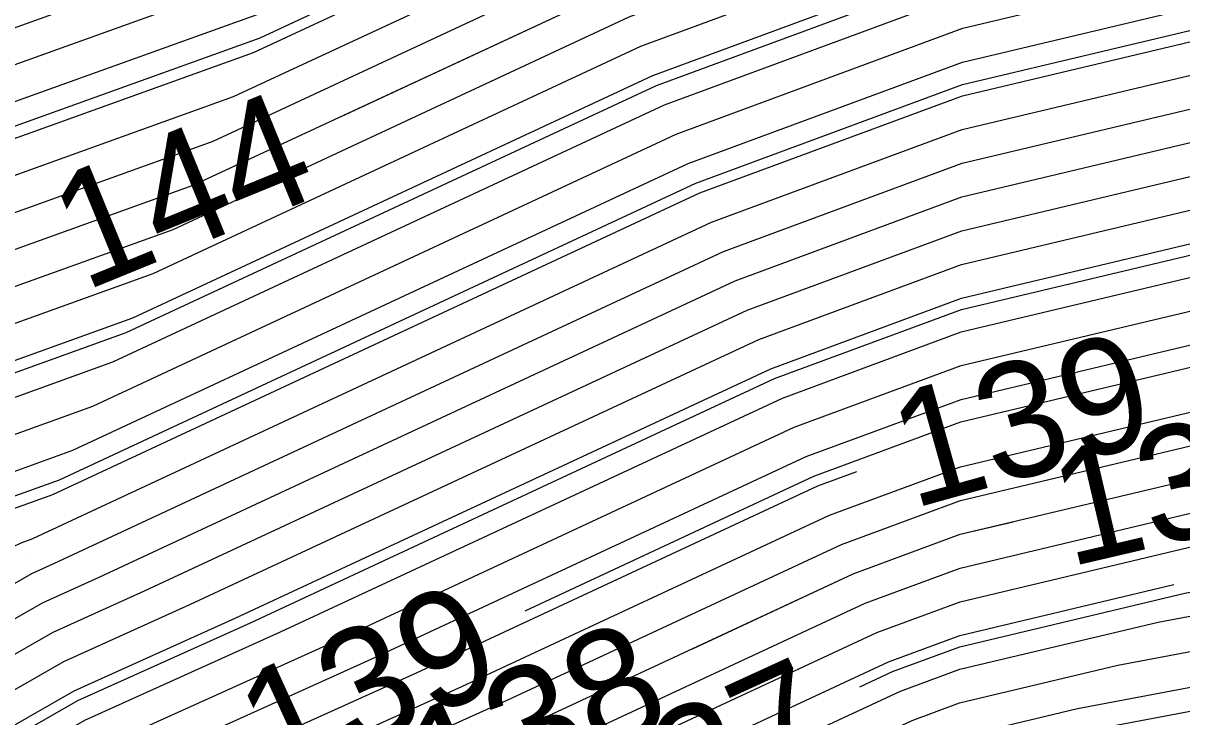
# Model space of a CAD drawing. Extents: x 2354170 to 2357230, y 866100 to 868290.
# Drawn here: x 2356079.95 to 2356100.03, y 866937.2 to 866949.23 of the extents above; entities that cross this region are included whole.
import ezdxf

# ---------------------------------------------------------------- set-up
doc = ezdxf.new("R2010")
doc.units = 0
for name, color, linetype in [('Default', 7, 'Continuous'), ('DTM Contours Major', 7, 'Continuous'), ('DTM Contours Minor', 7, 'Continuous'), ('DTM Contours Minor Text', 7, 'Continuous'), ('Exist DTM QL2 LIDAR Elevation Point', 7, 'Continuous')]:
    doc.layers.add(name, color=color, linetype=linetype)

msp = doc.modelspace()

# ---------------------------------------------------------------- linework, layer by layer
at = {"layer": 'Default'}
for points in [[(2356163.261, 866948.049), (2356162.764, 866948.376), (2356146.163, 866953.938), (2356144.303, 866954.212), (2356129.085, 866957.375), (2356127.445, 866957.928), (2356116.563, 866958.99), (2356114.216, 866958.777), (2356107.418, 866957.693), (2356100.169, 866956.51), (2356096.264, 866955.58), (2356089.019, 866952.9), (2356084.979, 866951.016), (2356077.235, 866948.233), (2356071.544, 866945.531), (2356068.197, 866944.228), (2356065.016, 866942.614), (2356062.665, 866941.256), (2356056.287, 866936.883), (2356053.564, 866935.419), (2356051.408, 866934.15), (2356049.034, 866932.502), (2356044.349, 866929.18), (2356033.204, 866920.728)], [(2356126.999, 866957.455), (2356116.767, 866958.454), (2356113.936, 866958.197), (2356107.587, 866957.185), (2356100.818, 866956.08), (2356096.262, 866954.995), (2356089.223, 866952.391), (2356084.631, 866950.25), (2356077.426, 866947.661), (2356072.132, 866945.147), (2356069.017, 866943.934), (2356065.249, 866942.023), (2356062.464, 866940.414), (2356056.564, 866936.368), (2356054.045, 866935.014), (2356052.05, 866933.84), (2356049.089, 866931.784), (2356044.673, 866928.653), (2356034.168, 866920.687), (2356031.687, 866918.947)], [(2356126.554, 866956.983), (2356116.971, 866957.919), (2356113.656, 866957.617), (2356107.757, 866956.677), (2356101.468, 866955.65), (2356096.259, 866954.41), (2356089.428, 866951.883), (2356084.284, 866949.484), (2356077.618, 866947.088), (2356072.719, 866944.762), (2356069.837, 866943.641), (2356065.482, 866941.432), (2356062.264, 866939.572), (2356056.84, 866935.854), (2356054.526, 866934.609), (2356052.692, 866933.53), (2356049.143, 866931.066), (2356044.997, 866928.126), (2356035.132, 866920.645), (2356032.09, 866918.512)], [(2356162.243, 866946.447), (2356161.032, 866947.242), (2356146.681, 866952.051), (2356143.191, 866952.565), (2356129.167, 866955.479), (2356126.109, 866956.511), (2356117.175, 866957.383), (2356113.376, 866957.037), (2356107.927, 866956.169), (2356102.117, 866955.22), (2356096.256, 866953.825), (2356089.632, 866951.375), (2356083.936, 866948.718), (2356077.809, 866946.516), (2356073.306, 866944.378), (2356070.658, 866943.347), (2356066.705, 866941.343)], [(2356125.664, 866956.038), (2356117.379, 866956.847), (2356113.096, 866956.457), (2356108.097, 866955.66), (2356102.766, 866954.79), (2356096.253, 866953.24), (2356089.837, 866950.866), (2356083.589, 866947.953), (2356078, 866945.944), (2356073.893, 866943.994), (2356071.478, 866943.054), (2356065.948, 866940.249), (2356061.862, 866937.888), (2356057.394, 866934.824), (2356055.487, 866933.799), (2356053.976, 866932.91), (2356049.253, 866929.63), (2356045.645, 866927.072), (2356037.061, 866920.563), (2356032.897, 866917.643)], [(2356033.301, 866917.208), (2356038.025, 866920.522), (2356045.968, 866926.545), (2356049.307, 866928.912), (2356054.618, 866932.6), (2356055.967, 866933.394), (2356057.671, 866934.31), (2356061.661, 866937.046), (2356066.181, 866939.658), (2356072.298, 866942.76), (2356074.481, 866943.61), (2356078.191, 866945.372), (2356083.241, 866947.187), (2356090.041, 866950.358), (2356096.25, 866952.655), (2356103.415, 866954.36), (2356108.266, 866955.152), (2356112.816, 866955.877), (2356117.584, 866956.311), (2356125.219, 866955.566)], [(2356085.459, 866947.617), (2356090.246, 866949.849), (2356096.248, 866952.07), (2356104.065, 866953.93), (2356108.436, 866954.644), (2356112.536, 866955.297), (2356117.788, 866955.775), (2356124.774, 866955.093), (2356129.249, 866953.584), (2356142.079, 866950.917), (2356147.198, 866950.164), (2356159.301, 866946.109), (2356161.225, 866944.845), (2356170.053, 866941.892), (2356177.372, 866939.101), (2356181.227, 866937.433)], [(2356024.991, 866910.541), (2356034.108, 866916.339), (2356039.954, 866920.439), (2356046.616, 866925.491), (2356049.416, 866927.477), (2356055.903, 866931.98), (2356056.929, 866932.584), (2356058.224, 866933.281), (2356061.26, 866935.362), (2356066.647, 866938.475), (2356073.938, 866942.173), (2356075.655, 866942.842), (2356078.574, 866944.228), (2356082.546, 866945.655), (2356090.45, 866949.341), (2356096.245, 866951.485), (2356104.714, 866953.5), (2356108.606, 866954.136), (2356112.257, 866954.717), (2356117.992, 866955.239), (2356124.329, 866954.621)], [(2356024.52, 866909.55), (2356034.511, 866915.904), (2356040.918, 866920.398), (2356046.94, 866924.964), (2356049.471, 866926.759), (2356056.545, 866931.67), (2356057.409, 866932.179), (2356058.501, 866932.766), (2356061.059, 866934.52), (2356066.88, 866937.884), (2356074.758, 866941.88), (2356076.242, 866942.457), (2356078.765, 866943.655), (2356082.198, 866944.889), (2356090.655, 866948.833), (2356096.242, 866950.9), (2356105.363, 866953.07), (2356108.776, 866953.628), (2356111.977, 866954.138), (2356118.196, 866954.704), (2356123.884, 866954.148)], [(2356041.651, 866920.194), (2356041.882, 866920.356), (2356047.263, 866924.437), (2356049.525, 866926.041), (2356057.187, 866931.36), (2356057.89, 866931.774), (2356058.778, 866932.252), (2356060.858, 866933.678), (2356067.113, 866937.293), (2356075.579, 866941.586), (2356076.83, 866942.073), (2356078.957, 866943.083), (2356081.851, 866944.123), (2356090.859, 866948.324), (2356096.239, 866950.315), (2356106.012, 866952.64), (2356108.946, 866953.119), (2356111.697, 866953.558), (2356118.4, 866954.168), (2356123.439, 866953.676), (2356129.332, 866951.689), (2356132.794, 866950.969)], [(2356023.577, 866907.568), (2356035.318, 866915.035), (2356042.847, 866920.315), (2356047.587, 866923.91), (2356049.58, 866925.323), (2356057.829, 866931.05), (2356058.37, 866931.369), (2356059.055, 866931.737), (2356060.658, 866932.836), (2356067.346, 866936.702), (2356076.399, 866941.293), (2356077.417, 866941.689), (2356079.148, 866942.511), (2356081.503, 866943.358), (2356091.064, 866947.816), (2356096.236, 866949.73), (2356106.661, 866952.21), (2356109.115, 866952.611), (2356111.417, 866952.978), (2356118.604, 866953.632), (2356122.993, 866953.204)], [(2356023.106, 866906.577), (2356035.722, 866914.6), (2356043.811, 866920.274), (2356047.911, 866923.383), (2356049.634, 866924.605), (2356058.471, 866930.74), (2356058.851, 866930.964), (2356059.331, 866931.222), (2356060.457, 866931.994), (2356067.579, 866936.11), (2356077.219, 866940.999), (2356078.004, 866941.305), (2356079.339, 866941.939), (2356081.156, 866942.592), (2356091.268, 866947.307), (2356096.234, 866949.144), (2356107.311, 866951.78), (2356109.285, 866952.103), (2356111.137, 866952.398), (2356118.809, 866953.096), (2356122.548, 866952.731)], [(2356022.635, 866905.587), (2356036.125, 866914.165), (2356044.775, 866920.233), (2356048.235, 866922.856), (2356049.689, 866923.887), (2356059.113, 866930.43), (2356059.332, 866930.559), (2356059.608, 866930.708), (2356060.256, 866931.152), (2356067.812, 866935.519), (2356078.039, 866940.706), (2356078.591, 866940.921), (2356079.53, 866941.367), (2356080.808, 866941.826), (2356091.473, 866946.799), (2356096.231, 866948.559), (2356107.96, 866951.351), (2356109.455, 866951.595), (2356110.857, 866951.818), (2356119.013, 866952.56), (2356122.103, 866952.259)], [(2356060.942, 866930.822), (2356068.045, 866934.928), (2356078.859, 866940.412), (2356079.179, 866940.537), (2356079.722, 866940.795), (2356080.461, 866941.06), (2356091.677, 866946.291), (2356096.228, 866947.974), (2356108.609, 866950.921), (2356109.625, 866951.086), (2356110.577, 866951.238), (2356119.217, 866952.025), (2356121.658, 866951.786), (2356129.441, 866949.162), (2356139.485, 866947.074), (2356148.406, 866945.762), (2356155.262, 866943.465), (2356155.383, 866943.385)], [(2356021.693, 866903.605), (2356036.932, 866913.296), (2356046.704, 866920.15), (2356048.882, 866921.802), (2356049.798, 866922.451), (2356058.393, 866928.419), (2356059.984, 866929.504), (2356060.792, 866930.01), (2356068.278, 866934.336), (2356079.679, 866940.119), (2356079.766, 866940.153), (2356079.913, 866940.222), (2356080.113, 866940.294), (2356091.881, 866945.782), (2356096.225, 866947.389), (2356109.258, 866950.491), (2356109.794, 866950.578), (2356110.297, 866950.658), (2356119.421, 866951.489), (2356121.213, 866951.314)], [(2356021.222, 866902.614), (2356037.336, 866912.862), (2356047.668, 866920.109), (2356049.206, 866921.275), (2356049.853, 866921.733), (2356055.921, 866925.947), (2356059.984, 866928.718), (2356062.048, 866930.01), (2356068.512, 866933.745), (2356079.079, 866939.105), (2356080.099, 866939.69), (2356080.478, 866939.861), (2356092.086, 866945.274), (2356096.222, 866946.804), (2356109.908, 866950.061), (2356109.964, 866950.07), (2356110.017, 866950.079), (2356119.625, 866950.953), (2356120.768, 866950.841)], [(2356052.168, 866922.585), (2356053.448, 866923.474), (2356059.984, 866927.931), (2356063.304, 866930.01), (2356068.745, 866933.154), (2356077.639, 866937.665), (2356080.283, 866939.181), (2356081.264, 866939.624), (2356092.29, 866944.765), (2356096.219, 866946.219), (2356109.37, 866949.349), (2356109.956, 866949.459), (2356115.356, 866950.01), (2356119.829, 866950.417), (2356120.323, 866950.369), (2356129.523, 866947.266), (2356138.373, 866945.427), (2356144.902, 866944.467)], [(2356020.279, 866900.632), (2356038.143, 866911.992), (2356049.597, 866920.026), (2356049.854, 866920.221), (2356049.962, 866920.297), (2356050.975, 866921.001), (2356059.984, 866927.145), (2356064.56, 866930.01), (2356068.978, 866932.563), (2356076.2, 866936.226), (2356080.466, 866938.672), (2356082.05, 866939.387), (2356092.495, 866944.257), (2356096.217, 866945.634), (2356108.674, 866948.598), (2356109.923, 866948.835), (2356119.852, 866949.847)], [(2356021.872, 866900.954), (2356038.546, 866911.558), (2356048.544, 866918.57), (2356049.968, 866919.564), (2356050.188, 866919.689), (2356050.674, 866920.01), (2356059.984, 866926.359), (2356065.816, 866930.01), (2356069.211, 866931.971), (2356074.76, 866934.786), (2356080.65, 866938.163), (2356082.836, 866939.149), (2356092.699, 866943.749), (2356096.214, 866945.049), (2356107.977, 866947.848), (2356109.891, 866948.21), (2356119.299, 866949.17), (2356120.571, 866949.04)], [(2356025.941, 866902.861), (2356026.957, 866903.496), (2356038.95, 866911.123), (2356046.14, 866916.166), (2356049.942, 866918.821), (2356050.529, 866919.153), (2356051.827, 866920.01), (2356059.984, 866925.573), (2356067.073, 866930.01), (2356069.444, 866931.38), (2356073.32, 866933.346), (2356080.833, 866937.654), (2356083.623, 866938.912), (2356092.904, 866943.24), (2356096.211, 866944.464), (2356107.28, 866947.098), (2356109.858, 866947.585), (2356113.966, 866948.004)], [(2356032.042, 866906.039), (2356039.353, 866910.688), (2356043.737, 866913.763), (2356049.917, 866918.077), (2356050.87, 866918.618), (2356052.98, 866920.01), (2356059.984, 866924.786), (2356068.329, 866930.01), (2356069.677, 866930.789), (2356071.881, 866931.907), (2356081.017, 866937.145), (2356084.409, 866938.675), (2356093.108, 866942.732), (2356096.208, 866943.879), (2356106.584, 866946.348), (2356109.825, 866946.961), (2356118.194, 866947.814), (2356121.516, 866947.476)], [(2356021.946, 866899.08), (2356037.127, 866908.581), (2356039.757, 866910.254), (2356041.334, 866911.36), (2356049.891, 866917.333), (2356051.211, 866918.082), (2356054.133, 866920.01), (2356059.984, 866924), (2356069.585, 866930.01), (2356069.91, 866930.197), (2356070.441, 866930.467), (2356081.2, 866936.636), (2356085.195, 866938.438), (2356093.313, 866942.224), (2356096.205, 866943.294), (2356105.887, 866945.598), (2356109.793, 866946.336), (2356117.642, 866947.137), (2356121.988, 866946.694)], [(2356022.529, 866898.804), (2356039.878, 866909.663), (2356040.173, 866909.824), (2356049.865, 866916.59), (2356051.553, 866917.547), (2356055.286, 866920.01), (2356059.984, 866923.214), (2356068.549, 866928.575), (2356070.112, 866929.534), (2356070.374, 866929.696), (2356070.759, 866930.035), (2356081.384, 866936.127), (2356085.981, 866938.201), (2356093.517, 866941.715), (2356096.203, 866942.709), (2356105.191, 866944.848), (2356109.76, 866945.711), (2356117.089, 866946.459), (2356122.461, 866945.913)], [(2356023.693, 866898.252), (2356039.396, 866908.081), (2356041.039, 866908.977), (2356049.813, 866915.102), (2356052.235, 866916.476), (2356057.591, 866920.01), (2356059.984, 866921.641), (2356064.346, 866924.372), (2356070.486, 866928.141), (2356071.519, 866928.777), (2356073.032, 866930.11), (2356081.751, 866935.109), (2356087.553, 866937.726), (2356093.926, 866940.698), (2356096.197, 866941.538), (2356103.798, 866943.347), (2356109.695, 866944.462), (2356115.984, 866945.104), (2356123.406, 866944.349)], [(2356024.275, 866897.977), (2356039.156, 866907.29), (2356041.472, 866908.554), (2356049.788, 866914.359), (2356052.576, 866915.94), (2356058.744, 866920.01), (2356059.984, 866920.855), (2356062.244, 866922.27), (2356070.673, 866927.445), (2356072.091, 866928.317), (2356074.168, 866930.147), (2356081.934, 866934.6), (2356088.339, 866937.489), (2356094.131, 866940.19), (2356096.194, 866940.953), (2356103.101, 866942.597), (2356109.663, 866943.838), (2356115.432, 866944.426), (2356123.879, 866943.567)], [(2356025.44, 866897.425), (2356038.674, 866905.708), (2356042.338, 866907.707), (2356049.736, 866912.872), (2356053.258, 866914.869), (2356059.925, 866919.267), (2356060.727, 866919.716), (2356071.048, 866926.052), (2356073.235, 866927.398), (2356076.441, 866930.222), (2356082.301, 866933.582), (2356089.912, 866937.015), (2356094.539, 866939.173), (2356096.189, 866939.783), (2356101.708, 866941.097), (2356109.598, 866942.588), (2356114.327, 866943.071), (2356124.824, 866942.003)], [(2356026.022, 866897.149), (2356038.433, 866904.917), (2356042.771, 866907.284), (2356049.71, 866912.128), (2356053.599, 866914.334), (2356059.861, 866918.465), (2356061.53, 866919.397), (2356071.235, 866925.355), (2356073.807, 866926.938), (2356077.577, 866930.259), (2356082.485, 866933.073), (2356090.698, 866936.778), (2356094.744, 866938.665), (2356096.186, 866939.198), (2356101.012, 866940.347), (2356109.565, 866941.964), (2356113.774, 866942.393), (2356125.296, 866941.221)], [(2356009.937, 866888.393), (2356010.093, 866888.528), (2356010.61, 866888.924), (2356019.42, 866895.602), (2356023.111, 866898.528), (2356039.637, 866908.872), (2356040.606, 866909.401), (2356049.839, 866915.846), (2356051.894, 866917.011), (2356056.438, 866920.01), (2356059.984, 866922.428), (2356066.448, 866926.473), (2356070.299, 866928.838), (2356070.946, 866929.236), (2356071.896, 866930.072), (2356081.567, 866935.618), (2356086.767, 866937.964), (2356093.722, 866941.207), (2356094.399, 866941.457)], [(2356027.187, 866896.598), (2356037.951, 866903.336), (2356043.637, 866906.437), (2356049.659, 866910.641), (2356054.282, 866913.263), (2356059.733, 866916.859), (2356063.138, 866918.761), (2356071.609, 866923.962), (2356074.951, 866926.019), (2356079.85, 866930.333), (2356082.852, 866932.055), (2356092.27, 866936.304), (2356095.153, 866937.648), (2356096.18, 866938.028), (2356099.618, 866938.846), (2356109.5, 866940.714), (2356112.67, 866941.038), (2356126.242, 866939.657)], [(2356012.428, 866888.079), (2356019.105, 866893.141), (2356024.858, 866897.701), (2356038.915, 866906.499), (2356041.905, 866908.13), (2356049.762, 866913.615), (2356052.917, 866915.405), (2356059.897, 866920.01), (2356059.984, 866920.069), (2356060.142, 866920.168), (2356070.86, 866926.748), (2356072.663, 866927.858), (2356075.304, 866930.184), (2356082.118, 866934.091), (2356089.125, 866937.252), (2356094.335, 866939.682), (2356096.191, 866940.368), (2356097.11, 866940.587)], [(2356027.769, 866896.322), (2356037.711, 866902.545), (2356044.07, 866906.014), (2356049.633, 866909.897), (2356054.623, 866912.727), (2356059.669, 866916.056), (2356063.941, 866918.443), (2356071.796, 866923.266), (2356075.523, 866925.56), (2356080.986, 866930.371), (2356083.035, 866931.546), (2356093.056, 866936.066), (2356095.357, 866937.14), (2356096.177, 866937.443), (2356098.922, 866938.096), (2356109.467, 866940.09), (2356112.117, 866940.36), (2356126.714, 866938.875)], [(2356028.351, 866896.046), (2356037.47, 866901.754), (2356044.503, 866905.59), (2356049.607, 866909.153), (2356054.964, 866912.192), (2356059.605, 866915.254), (2356064.745, 866918.125), (2356071.984, 866922.569), (2356076.095, 866925.1), (2356082.122, 866930.408), (2356083.219, 866931.037), (2356093.842, 866935.829), (2356095.562, 866936.631), (2356096.174, 866936.858), (2356098.225, 866937.346), (2356109.435, 866939.465), (2356111.565, 866939.682), (2356127.187, 866938.093)], [(2356014.936, 866887.758), (2356018.791, 866890.679), (2356026.604, 866896.874), (2356038.192, 866904.126), (2356043.204, 866906.86), (2356049.684, 866911.384), (2356053.941, 866913.798), (2356059.797, 866917.662), (2356062.334, 866919.079), (2356071.422, 866924.659), (2356074.379, 866926.479), (2356078.713, 866930.296), (2356082.668, 866932.564), (2356091.484, 866936.541), (2356094.948, 866938.156), (2356096.183, 866938.613), (2356099.892, 866939.496)]]:
    msp.add_lwpolyline(points, dxfattribs=at)
at = {"layer": 'DTM Contours Major'}
for points in [[(2356162.356, 866946.625), (2356161.225, 866947.368), (2356146.623, 866952.261), (2356143.315, 866952.748), (2356129.158, 866955.69), (2356126.258, 866956.668), (2356117.107, 866957.561), (2356113.469, 866957.23), (2356107.87, 866956.338), (2356101.901, 866955.363), (2356096.257, 866954.02), (2356089.564, 866951.544), (2356084.052, 866948.974), (2356077.745, 866946.707), (2356073.11, 866944.506), (2356070.384, 866943.445), (2356066.781, 866941.618)], [(2356026.003, 866902.685), (2356028.652, 866904.344), (2356039.084, 866910.978), (2356045.339, 866915.365), (2356049.934, 866918.573), (2356050.643, 866918.975), (2356052.211, 866920.01), (2356059.984, 866925.311), (2356067.491, 866930.01), (2356069.521, 866931.183), (2356072.84, 866932.866), (2356080.895, 866937.484), (2356083.885, 866938.833), (2356092.972, 866943.071), (2356096.21, 866944.269), (2356107.048, 866946.848), (2356109.847, 866947.377), (2356114.035, 866947.804)]]:
    msp.add_lwpolyline(points, dxfattribs=at)
at = {"layer": 'DTM Contours Minor'}
for points in [[(2356039.047, 866920.524), (2356046.292, 866926.018), (2356049.362, 866928.194), (2356055.261, 866932.29), (2356056.448, 866932.989), (2356057.947, 866933.795), (2356061.461, 866936.204), (2356066.414, 866939.067), (2356073.118, 866942.467), (2356075.068, 866943.226), (2356078.383, 866944.8), (2356082.894, 866946.421), (2356090.246, 866949.849), (2356096.248, 866952.07), (2356104.065, 866953.93), (2356108.436, 866954.644), (2356112.536, 866955.297), (2356117.788, 866955.775), (2356124.774, 866955.093)], [(2356066.194, 866936.52), (2356067.191, 866937.096), (2356075.852, 866941.489), (2356077.025, 866941.945), (2356079.02, 866942.893), (2356081.735, 866943.868), (2356090.927, 866948.155), (2356096.238, 866950.12), (2356106.229, 866952.497), (2356109.002, 866952.95), (2356111.603, 866953.364), (2356118.468, 866953.989), (2356123.29, 866953.518), (2356129.341, 866951.478), (2356140.844, 866949.087), (2356147.774, 866948.068), (2356157.378, 866944.85), (2356160.093, 866943.065), (2356172.558, 866938.896), (2356178.031, 866936.809), (2356181.629, 866935.251), (2356192.604, 866930.455), (2356205.641, 866924.816), (2356214.691, 866920.9)], [(2356025.871, 866907.184), (2356036.394, 866913.876), (2356045.418, 866920.205), (2356048.451, 866922.505), (2356049.725, 866923.408), (2356059.541, 866930.224), (2356059.652, 866930.289), (2356059.793, 866930.365), (2356060.122, 866930.591), (2356067.968, 866935.125), (2356078.586, 866940.51), (2356078.983, 866940.665), (2356079.658, 866940.985), (2356080.577, 866941.315), (2356091.609, 866946.46), (2356096.229, 866948.169), (2356108.393, 866951.064), (2356109.568, 866951.256), (2356110.671, 866951.432), (2356119.149, 866952.203), (2356121.806, 866951.944)], [(2356020.751, 866901.623), (2356037.739, 866912.427), (2356048.633, 866920.067), (2356049.53, 866920.748), (2356049.907, 866921.015), (2356053.448, 866923.474), (2356059.984, 866927.931), (2356063.304, 866930.01), (2356068.745, 866933.154), (2356077.639, 866937.665), (2356080.283, 866939.181), (2356081.264, 866939.624), (2356092.29, 866944.765), (2356096.219, 866946.219), (2356109.37, 866949.349), (2356109.956, 866949.459), (2356115.356, 866950.01), (2356119.829, 866950.417), (2356120.323, 866950.369), (2356129.523, 866947.266), (2356133.085, 866946.526)], [(2356088.649, 866939.042), (2356093.653, 866941.376), (2356096.201, 866942.319), (2356104.726, 866944.347), (2356109.739, 866945.295), (2356116.721, 866946.007), (2356122.776, 866945.391), (2356129.706, 866943.054), (2356135.902, 866941.766), (2356149.341, 866939.79), (2356149.99, 866939.612), (2356155.568, 866935.945), (2356174.693, 866929.548), (2356178.875, 866928.097), (2356197.999, 866919.917), (2356199.733, 866919.135), (2356200.613, 866918.79), (2356212.23, 866913.887), (2356219.664, 866910.67)], [(2356091.547, 866938.381), (2356094.335, 866939.682), (2356096.191, 866940.368), (2356102.405, 866941.847), (2356109.63, 866943.213), (2356114.879, 866943.748), (2356124.351, 866942.785), (2356129.797, 866940.948), (2356134.667, 866939.936), (2356145.228, 866938.383), (2356150.021, 866937.068), (2356154.437, 866934.165), (2356169.576, 866929.101), (2356177.802, 866926.248), (2356193.132, 866919.691), (2356199.114, 866916.99), (2356202.152, 866915.8), (2356218.484, 866908.908)], [(2356094.451, 866937.723), (2356095.017, 866937.987), (2356096.182, 866938.418), (2356100.083, 866939.346), (2356109.522, 866941.131), (2356113.038, 866941.489), (2356125.927, 866940.179), (2356129.889, 866938.842), (2356133.431, 866938.106), (2356141.115, 866936.976), (2356150.052, 866934.524), (2356153.305, 866932.385), (2356164.459, 866928.654), (2356176.728, 866924.399), (2356188.265, 866919.465), (2356198.495, 866914.845), (2356203.691, 866912.811), (2356216.459, 866907.422)], [(2356028.739, 866895.863), (2356037.309, 866901.226), (2356044.792, 866905.308), (2356049.59, 866908.658), (2356055.191, 866911.835), (2356059.563, 866914.719), (2356065.28, 866917.913), (2356072.108, 866922.105), (2356076.477, 866924.794), (2356082.88, 866930.433), (2356083.341, 866930.697), (2356094.366, 866935.671), (2356095.698, 866936.292), (2356096.173, 866936.468), (2356097.761, 866936.846), (2356109.413, 866939.049), (2356111.196, 866939.231), (2356120.249, 866938.31)]]:
    msp.add_lwpolyline(points, dxfattribs=at)
at = {"layer": 'Exist DTM QL2 LIDAR Elevation Point'}
msp.add_line((2356079.984, 866940.01), (2356079.984, 866940.01), dxfattribs=at)

# ---------------------------------------------------------------- texts
at = {"layer": 'Default'}
for s, rotation, p in [('144', 22.2364, (2356081.006, 866944.577)), ('139', 15.5978, (2356095.358, 866940.807)), ('138', 13.1366, (2356098.071, 866939.798))]:
    msp.add_text(s, height=2, rotation=rotation, dxfattribs=at).set_placement(p)
at = {"layer": 'DTM Contours Minor Text'}
for s, rotation, p in [('139', 24.5653, (2356084.301, 866935.939)), ('138', 24.6021, (2356087.202, 866935.274)), ('137', 24.6396, (2356090.109, 866934.611))]:
    msp.add_text(s, height=2, rotation=rotation, dxfattribs=at).set_placement(p)

doc.saveas('drawing.dxf')
